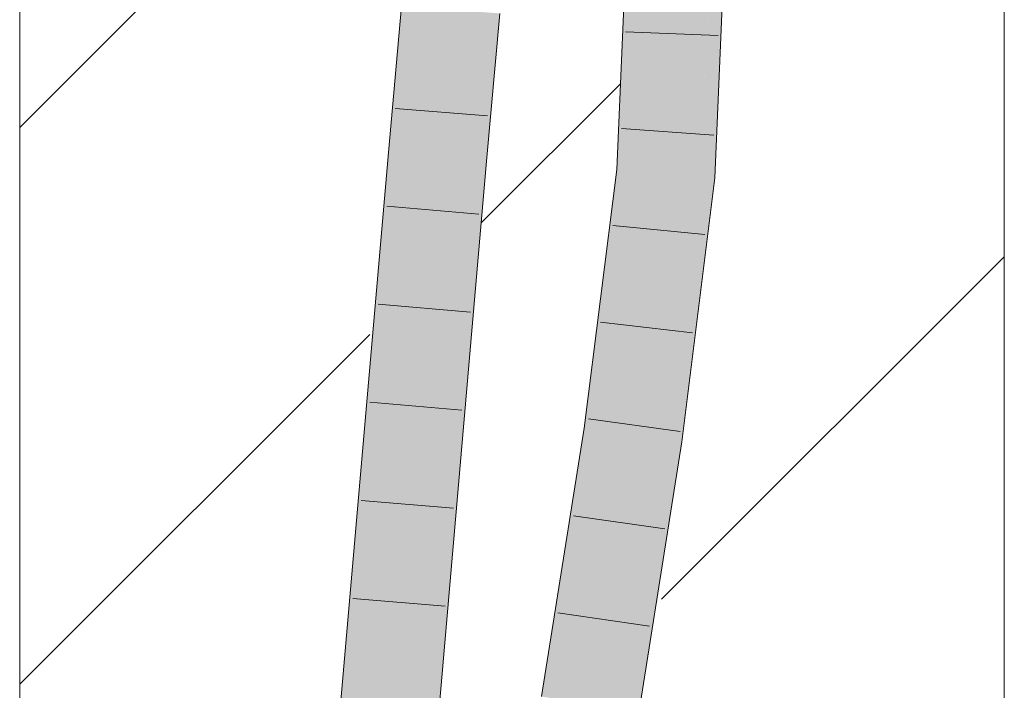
# Model space of a CAD drawing. Extents: x -620 to 300, y 62 to 1112.
# Tile 257 of 286: x 171.25 to 173.75, y 921 to 922.7. Entities that reach past the tile are written whole.
import ezdxf
from ezdxf.lldxf.tags import DXFTag

# ---------------------------------------------------------------- set-up
doc = ezdxf.new("R2010")
doc.units = 0
doc.layers.get('0').update_dxf_attribs({"lineweight": 13})
doc.layers.add('E_Detail_Linie_Text_Bem', color=7, linetype='Continuous', lineweight=13)
for name, color, linetype, lineweight, true_color in [('E_Detail_Wandschraffur', 7, 'Continuous', 5, 0xc0c0c0), ('E_Leerrohr 25-A06G9SFR8I', 7, 'Continuous', 9, 0xff8000), ('E_Leerrohr 25-Shading', 7, 'Continuous', 9, 0xff8000)]:
    doc.layers.add(name, color=color, linetype=linetype, lineweight=lineweight, true_color=true_color)
tags = doc.linetypes.add('fein_strichliert', pattern=[4, 1, -2, 1]).pattern_tags.tags
tags[8:9] = [DXFTag(74, 4), DXFTag(75, 0), DXFTag(340, '0'), DXFTag(46, 0.0), DXFTag(50, 0.0), DXFTag(44, 0.0), DXFTag(45, 0.0)]
tags[6:7] = [DXFTag(74, 4), DXFTag(75, 0), DXFTag(340, '0'), DXFTag(46, 0.0), DXFTag(50, 0.0), DXFTag(44, 0.0), DXFTag(45, 0.0)]
tags[4:5] = [DXFTag(74, 4), DXFTag(75, 0), DXFTag(340, '0'), DXFTag(46, 0.0), DXFTag(50, 0.0), DXFTag(44, 0.0), DXFTag(45, 0.0)]

# ---------------------------------------------------------------- blocks, each defined once
blk = doc.blocks.new('Shading-A06G9S0W8I', base_point=(238.8995, 753.6569))
at = {"layer": 'E_Leerrohr 25-Shading', "color": 43, "true_color": 0xd7ab7f}
for points in [[(172.7751, 922.3192), (172.7893, 922.904), (172.7645, 922.3201)], [(172.7751, 922.3192), (172.8176, 922.921), (172.7893, 922.904), (172.7917, 922.9213)], [(172.824, 922.921), (172.8176, 922.921), (172.7934, 922.3176), (172.7751, 922.3192)], [(172.8147, 922.7382), (172.7934, 922.3176), (172.8267, 922.9205), (172.8009, 922.317)], [(173.0181, 922.4057), (173.0034, 922.9194), (172.9968, 922.3002), (172.9939, 922.6948)], [(173.0034, 922.9194), (173.0181, 922.4057), (173.0052, 922.9194)], [(173.0181, 922.4057), (173.0401, 922.9191), (173.0052, 922.9194)], [(172.1863, 922.3626), (172.2057, 922.3929), (172.2179, 922.7344), (172.2191, 922.5914)], [(172.1863, 922.3626), (172.2179, 922.7344), (172.2001, 922.5359)], [(172.2287, 922.7336), (172.2179, 922.7344), (172.2191, 922.5914)], [(172.2206, 922.4161), (172.2469, 922.7323), (172.2191, 922.5914), (172.2287, 922.7336)], [(172.2544, 922.7318), (172.2469, 922.7323), (172.2211, 922.3596), (172.2206, 922.4161)], [(172.4337, 922.7189), (172.4307, 922.7192), (172.4113, 922.3431), (172.3972, 922.3443)], [(172.4337, 922.7189), (172.4113, 922.3431), (172.4237, 922.4756)], [(172.4113, 922.3431), (172.4337, 922.3411), (172.4465, 922.718), (172.4672, 922.7166)], [(172.4465, 922.718), (172.4337, 922.7189), (172.4237, 922.4756)], [(172.9939, 922.6948), (172.9771, 922.3019), (172.9968, 922.3002)], [(172.2057, 922.3929), (172.2206, 922.4161), (172.2191, 922.5914)], [(172.2001, 922.5359), (172.1846, 922.3627), (172.1863, 922.3626)], [(172.216, 922.36), (172.2206, 922.4161), (172.2035, 922.3611), (172.2057, 922.3929)], [(172.2211, 922.3596), (172.2206, 922.4161), (172.216, 922.36)], [(173.0181, 922.4057), (172.9968, 922.3002), (173.0135, 922.2987)], [(172.2057, 922.3929), (172.1863, 922.3626), (172.2035, 922.3611)], [(172.1846, 922.3627), (171.8761, 918.7947), (172.1863, 922.3626), (171.9099, 918.7921)], [(172.1863, 922.3626), (171.9099, 918.7921), (172.1458, 921.489), (171.9126, 918.7918)], [(172.2035, 922.3611), (172.1863, 922.3626), (172.1458, 921.489)], [(172.216, 922.36), (172.2035, 922.3611), (172.1458, 921.489)], [(172.1458, 921.489), (172.2211, 922.3596), (172.216, 922.36)], [(172.3837, 922.0378), (172.3972, 922.3443), (172.0888, 918.7781)], [(172.4337, 922.3411), (172.4113, 922.3431), (172.3588, 921.4747), (172.3837, 922.0378)], [(172.4113, 922.3431), (172.3972, 922.3443), (172.3837, 922.0378)], [(172.7751, 922.3192), (172.7645, 922.3201), (172.7013, 921.66), (172.682, 921.6627)], [(172.7934, 922.3176), (172.7751, 922.3192), (172.7133, 921.6583), (172.7013, 921.66)], [(172.7496, 921.9571), (172.7133, 921.6583), (172.8009, 922.3166), (172.7182, 921.6576)], [(172.7934, 922.3176), (172.7496, 921.9571), (172.8009, 922.317), (172.8009, 922.3166)], [(172.9771, 922.3019), (172.8932, 921.6327), (172.9771, 922.3019), (172.8955, 921.6323)], [(172.9797, 922.0286), (172.9771, 922.3019), (172.9214, 921.6287), (172.9732, 922.2702)], [(172.9771, 922.3019), (172.9797, 922.0286), (172.9968, 922.3002)], [(172.9797, 922.0286), (173.0135, 922.2987), (172.9968, 922.3002)], [(172.9732, 922.2702), (172.8955, 921.6323), (172.9214, 921.6287)], [(172.3588, 921.4747), (172.3837, 922.0378), (172.1027, 918.7771), (172.0888, 918.7781)], [(172.9797, 922.0286), (172.9214, 921.6287), (172.9295, 921.6275)], [(172.682, 921.6627), (172.5737, 920.9805), (172.6278, 921.0876), (172.6099, 920.9752)], [(172.7013, 921.66), (172.682, 921.6627), (172.6278, 921.0876)], [(172.7133, 921.6583), (172.7013, 921.66), (172.6278, 921.0876)], [(172.6278, 921.0876), (172.7182, 921.6576), (172.7133, 921.6583)], [(172.89, 921.598), (172.8932, 921.6327), (172.7849, 920.95)], [(172.8394, 921.0601), (172.8955, 921.6323), (172.89, 921.598)], [(172.8394, 921.0601), (172.9034, 921.4633), (172.8955, 921.6323), (172.9214, 921.6287)], [(172.8955, 921.6323), (172.8932, 921.6327), (172.89, 921.598)], [(172.9034, 921.4633), (172.9295, 921.6275), (172.9214, 921.6287)], [(172.8394, 921.0601), (172.89, 921.598), (172.8197, 920.9449), (172.7849, 920.95)], [(172.3588, 921.4747), (172.1819, 919.6107), (172.1253, 918.7753), (172.1082, 918.7767)], [(172.8197, 920.9449), (172.8211, 920.9447), (172.8394, 921.0601)]]:
    blk.add_solid(points, dxfattribs=at)
at = {"layer": 'E_Leerrohr 25-Shading', "color": 31, "true_color": 0xfabd7f}
for points in [[(172.8267, 922.921), (172.8009, 922.317), (172.9081, 922.757), (172.8271, 922.3147)], [(172.889, 922.3094), (172.9771, 922.3019), (172.9151, 922.9202), (173.0034, 922.9194)], [(172.8271, 922.3147), (172.889, 922.3094), (172.9081, 922.757)], [(172.2544, 922.7318), (172.2211, 922.3596), (172.3045, 922.7281), (172.2752, 922.3549)], [(172.2752, 922.3549), (172.3092, 922.3519), (172.3045, 922.7281), (172.3426, 922.7255)], [(172.3092, 922.3519), (172.3972, 922.3443), (172.3426, 922.7255), (172.4307, 922.7192)], [(172.2211, 922.3596), (172.1458, 921.489), (172.0007, 918.785), (171.9671, 918.7876)], [(172.2752, 922.3549), (172.2211, 922.3596), (172.0007, 918.785)], [(172.3092, 922.3519), (172.2752, 922.3549), (172.0007, 918.785)], [(172.0007, 918.785), (172.0888, 918.7781), (172.3092, 922.3519), (172.3972, 922.3443)], [(172.8271, 922.3147), (172.8009, 922.317), (172.7182, 921.6576)], [(172.8889, 922.3094), (172.8271, 922.3147), (172.8002, 921.6459), (172.7182, 921.6576)], [(172.8002, 921.6459), (172.8057, 921.6451), (172.8889, 922.3094), (172.889, 922.3094)], [(172.8057, 921.6451), (172.8932, 921.6327), (172.889, 922.3094), (172.9771, 922.3019)], [(172.7182, 921.6576), (172.6278, 921.0876), (172.6974, 920.9626), (172.6132, 920.9747)], [(172.8002, 921.6459), (172.7182, 921.6576), (172.6974, 920.9626)], [(172.8057, 921.6451), (172.8002, 921.6459), (172.6974, 920.9626)], [(172.6974, 920.9626), (172.7849, 920.95), (172.8057, 921.6451), (172.8932, 921.6327)], [(172.1458, 921.489), (171.9126, 918.7918), (171.9671, 918.7876)], [(172.6278, 921.0876), (172.6099, 920.9752), (172.6132, 920.9747)]]:
    blk.add_solid(points, dxfattribs=at)
blk = doc.blocks.new('Referenz-A06G9SFV8I')
at = {"layer": 'E_Detail_Linie_Text_Bem', "linetype": 'Continuous', "ltscale": 0.13}
for p, q in [((171.2485, 913.3444), (171.2485, 925.1444)), ((173.7485, 925.1444), (173.7485, 885.1444))]:
    blk.add_line(p, q, dxfattribs=at)
at = {"layer": 'E_Detail_Wandschraffur', "linetype": 'ByBlock', "ltscale": 0.13}
for p, q in [((171.2485, 922.4265), (172.2182, 923.3963)), ((172.8783, 921.228), (173.7485, 922.0981))]:
    blk.add_line(p, q, dxfattribs=at)
at = {"layer": 'E_Detail_Wandschraffur', "linetype": 'fein_strichliert', "ltscale": 0.13}
for p, q in [((172.4201, 922.1839), (172.7737, 922.5375)), ((171.2485, 921.0123), (172.1372, 921.901))]:
    blk.add_line(p, q, dxfattribs=at)
at = {"layer": 'E_Leerrohr 25-A06G9SFR8I', "linetype": 'Continuous', "ltscale": 0.13}
for p, q in [((172.7644, 922.3201), (172.7901, 922.9213)), ((173.0135, 922.2987), (173.0401, 922.9191)), ((172.1846, 922.3628), (172.2179, 922.7344)), ((172.4337, 922.3412), (172.4672, 922.7165)), ((173.0216, 922.6602), (172.7868, 922.6698)), ((172.4364, 922.4559), (172.2022, 922.4752)), ((173.0107, 922.4067), (172.7763, 922.4237)), ((171.8761, 918.7947), (172.1846, 922.3628)), ((172.1253, 918.7753), (172.4337, 922.3412)), ((172.682, 921.6627), (172.7644, 922.3201)), ((172.9295, 921.6275), (173.0135, 922.2987)), ((172.4145, 922.2064), (172.1804, 922.2266)), ((172.988, 922.155), (172.7541, 922.1779)), ((172.393, 921.9574), (172.1588, 921.9775)), ((172.9567, 921.9045), (172.7233, 921.9322)), ((172.3714, 921.7084), (172.1373, 921.7283)), ((172.9252, 921.654), (172.6925, 921.6866)), ((172.5737, 920.9805), (172.682, 921.6627)), ((172.8211, 920.9447), (172.9295, 921.6275)), ((172.3499, 921.4594), (172.1157, 921.4792)), ((172.8868, 921.4066), (172.6542, 921.4399)), ((172.3284, 921.2104), (172.0942, 921.23)), ((172.8476, 921.1596), (172.615, 921.1931))]:
    blk.add_line(p, q, dxfattribs=at)

msp = doc.modelspace()

# ---------------------------------------------------------------- block references
at = {"color": 8, "lineweight": 25, "ltscale": 0.25, "true_color": 0x808080}
msp.add_blockref('Referenz-A06G9SFV8I', (0, 0), dxfattribs=at)
msp.add_blockref('Shading-A06G9S0W8I', (238.8995, 753.6569))

doc.saveas('drawing.dxf')
